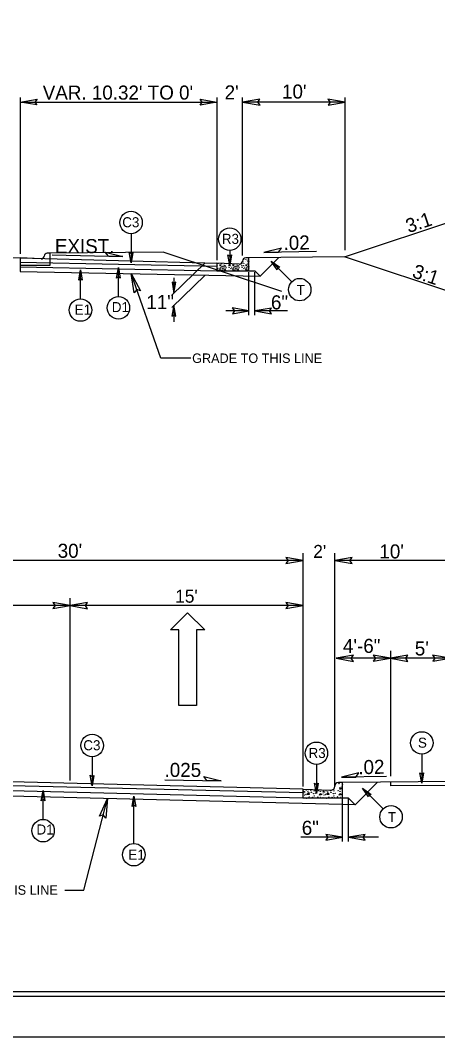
# Model space of a CAD drawing. Extents: x 958711 to 962106, y 831169 to 840840.
# Drawn here: x 959619 to 959850, y 836067 to 836630 of the extents above; entities that cross this region are included whole.
import ezdxf

# ---------------------------------------------------------------- set-up
doc = ezdxf.new("R2010")
doc.units = 0
for name, color, linetype in [('Old_Level_1', 7, 'Continuous'), ('Old_Level_11', 7, 'Continuous'), ('Old_Level_3', 7, 'Continuous'), ('Prop Dimension Text', 7, 'Continuous'), ('Prop Lane Arrow CELL', 7, 'Continuous'), ('Sheet Plot Border Inside CELL', 7, 'Continuous'), ('Sheet Plot Border Outside CELL', 7, 'Continuous'), ('Sheet Typical CELL', 7, 'Continuous'), ('Typical Curb CELL', 7, 'Continuous'), ('Typical ID Circle CELL', 7, 'Continuous'), ('Typical Terminator CELL', 7, 'Continuous'), ('Typical Text ID Circle CELL', 7, 'Continuous')]:
    doc.layers.add(name, color=color, linetype=linetype)

# ---------------------------------------------------------------- blocks, each defined once
blk = doc.blocks.new('Lane Arrow Through')
at = {"layer": 'Prop Lane Arrow CELL'}
for p, q in [((-3.15, 1.6), (-3.15, 3.1)), ((-3.15, 3.1), (0, 0)), ((-17.15, 1.6), (-3.15, 1.6)), ((-17.15, -1.7), (-17.15, 1.6)), ((0, 0), (-3.15, -3.2)), ((-3.15, -1.7), (-17.15, -1.7)), ((-3.15, -3.2), (-3.15, -1.7))]:
    blk.add_line(p, q, dxfattribs=at)

msp = doc.modelspace()

# ---------------------------------------------------------------- linework, layer by layer
at = {"layer": 'Old_Level_1'}
for p, q in [((959618.68, 836587.59), (959618.68, 836500.98)), ((959727.73, 836587.59), (959727.73, 836500.98)), ((959727.73, 836587.59), (959727.73, 836497.37)), ((959742.03, 836499.9), (959742.03, 836587.59)), ((959798.99, 836502.91), (959798.99, 836587.59)), ((959618.68, 836585.04), (959727.73, 836585.04)), ((959798.99, 836585.04), (959742.03, 836585.04)), ((959798.62, 836499.15), (959875.81, 836524.88)), ((959697.92, 836501.89), (959634.96, 836501.26)), ((959763.84, 836479.91), (959697.92, 836501.89)), ((959783.06, 836502.2), (959753.85, 836501.62)), ((959618.68, 836498.61), (959618.68, 836493.29)), ((959618.68, 836498.61), (959727.73, 836495.77)), ((959618.68, 836496.25), (959727.73, 836494.05)), ((959636.4, 836500.25), (959675.53, 836499.47)), ((959721.19, 836495.9), (959702.72, 836477.97)), ((959798.62, 836499.15), (959745.54, 836498.62)), ((959751.81, 836488.46), (959762.13, 836498.79)), ((959875.81, 836473.42), (959798.62, 836499.15)), ((959618.68, 836493.7), (959727.73, 836491.49)), ((959618.68, 836493.29), (959618.68, 836491.15)), ((959618.68, 836491.15), (959751.81, 836488.46)), ((959745.54, 836491.5), (959748.84, 836491.43)), ((959745.54, 836466.94), (959745.54, 836490.7)), ((959748.84, 836491.43), (959751.81, 836488.46)), ((959748.84, 836466.94), (959748.84, 836490.7)), ((959696.71, 836442.97), (959680.23, 836489.91)), ((959721.16, 836489.08), (959702.69, 836471.15)), ((959703.93, 836487.51), (959703.93, 836479.15)), ((959703.86, 836472.33), (959703.86, 836463.1)), ((959745.54, 836469.23), (959732.77, 836469.23)), ((959766.98, 836469.23), (959748.84, 836469.23)), ((959713.33, 836442.97), (959696.71, 836442.97)), ((959775.62, 836205.52), (959775.62, 836334.93)), ((959793.08, 836205.23), (959793.08, 836334.93)), ((959775.62, 836330.79), (959517.08, 836330.79)), ((959860.41, 836330.79), (959793.08, 836330.79)), ((959646.35, 836208.76), (959646.35, 836309.87)), ((959775.62, 836305.79), (959517.08, 836305.79)), ((959824.08, 836276.59), (959793.85, 836276.59)), ((959824.08, 836280.76), (959824.08, 836211.19)), ((959857.1, 836276.59), (959824.08, 836276.59)), ((959775.62, 836204.06), (959517.08, 836210.53)), ((959775.62, 836201.88), (959517.08, 836208.34)), ((959698.87, 836209.19), (959730.18, 836208.56)), ((959821.9, 836211.07), (959796.79, 836210.57)), ((959860.41, 836208.33), (959797.44, 836207.7)), ((959804.37, 836195.34), (959502.72, 836202.88)), ((959775.5, 836198.97), (959517.08, 836205.43)), ((959804.37, 836195.34), (959816.92, 836207.89)), ((959824.08, 836207.97), (959824.08, 836205.79)), ((959857.1, 836206.12), (959824.08, 836205.79)), ((959800.74, 836198.97), (959797.44, 836198.97)), ((959797.44, 836175.02), (959797.44, 836198.78)), ((959800.74, 836198.97), (959804.37, 836195.34)), ((959800.74, 836175.02), (959800.74, 836198.78)), ((959797.44, 836177.32), (959774.3, 836177.32)), ((959817.31, 836177.32), (959800.74, 836177.32))]:
    msp.add_line(p, q, dxfattribs=at)
msp.add_lwpolyline([(959518.68, 836501.33), (959618.68, 836498.61)], dxfattribs=at)
msp.add_arc((959745.22, 836495.03), 0.309, 0, 90, dxfattribs=at)
at = {"layer": 'Old_Level_11'}
for p, q in [((959667.53, 836499.62), (959665.8, 836501.88)), ((959665.8, 836501.88), (959675.53, 836499.47)), ((959763.58, 836504.03), (959753.85, 836501.62)), ((959753.85, 836501.62), (959761.85, 836501.78)), ((959761.85, 836501.78), (959763.58, 836504.03)), ((959675.53, 836499.47), (959667.53, 836499.62)), ((959722.18, 836208.72), (959720.45, 836210.98)), ((959720.45, 836210.98), (959730.18, 836208.56)), ((959730.18, 836208.56), (959722.18, 836208.72)), ((959806.52, 836212.98), (959796.79, 836210.57)), ((959796.79, 836210.57), (959804.79, 836210.73)), ((959804.79, 836210.73), (959806.52, 836212.98)), ((959653.99, 836147.94), (959667.01, 836198.78)), ((959643.38, 836147.94), (959653.99, 836147.94))]:
    msp.add_line(p, q, dxfattribs=at)
for points in [[(959751.64, 836586.69), (959742.03, 836585.04), (959751.7, 836583.32), (959750.47, 836585.04)], [(959789.39, 836583.38), (959798.99, 836585.04), (959789.33, 836586.75), (959790.55, 836585.04)], [(959681.92, 836479.31), (959680.23, 836489.91), (959685.44, 836480.45), (959683.23, 836481.13)], [(959766.02, 836329.13), (959775.62, 836330.79), (959765.96, 836332.5), (959767.19, 836330.79)], [(959802.69, 836332.44), (959793.08, 836330.79), (959802.75, 836329.07), (959801.52, 836330.79)], [(959636.75, 836304.13), (959646.35, 836305.79), (959636.69, 836307.5), (959637.92, 836305.79)], [(959655.96, 836307.44), (959646.35, 836305.79), (959656.02, 836304.07), (959654.79, 836305.79)], [(959766.02, 836304.13), (959775.62, 836305.79), (959765.96, 836307.5), (959767.19, 836305.79)], [(959803.46, 836278.25), (959793.85, 836276.59), (959803.52, 836274.88), (959802.29, 836276.59)], [(959814.48, 836274.94), (959824.08, 836276.59), (959814.42, 836278.3), (959815.65, 836276.59)], [(959833.69, 836278.25), (959824.08, 836276.59), (959833.75, 836274.88), (959832.52, 836276.59)], [(959847.5, 836274.94), (959857.1, 836276.59), (959847.44, 836278.3), (959848.67, 836276.59)], [(959662.62, 836188.98), (959667.01, 836198.78), (959666.19, 836188.01), (959664.71, 836189.78)]]:
    msp.add_lwpolyline(points, close=True, dxfattribs=at)
at = {"layer": 'Old_Level_3'}
for p, q in [((959630.21, 836498.03), (959618.68, 836498.61)), ((959618.68, 836498.61), (959618.68, 836494.62)), ((959630.21, 836498.03), (959630.21, 836498.03)), ((959634.96, 836501.26), (959633.59, 836501.26)), ((959635.25, 836497.94), (959635.25, 836500.97)), ((959635.25, 836494.62), (959635.25, 836497.94)), ((959740.13, 836495.16), (959727.73, 836495.77)), ((959727.73, 836495.77), (959727.73, 836491.5)), ((959741.95, 836496.26), (959741.79, 836496.3)), ((959741.83, 836496.42), (959741.95, 836496.26)), ((959745.22, 836498.62), (959743.75, 836498.62)), ((959745.54, 836495.06), (959745.54, 836498.32)), ((959618.68, 836494.62), (959635.25, 836494.62)), ((959727.73, 836491.5), (959745.54, 836491.5)), ((959729.09, 836494.78), (959729.71, 836494.81)), ((959729.71, 836494.18), (959729.09, 836494.78)), ((959729.31, 836492.6), (959729.12, 836491.94)), ((959729.12, 836491.94), (959729.81, 836491.91)), ((959729.81, 836491.91), (959729.31, 836492.6)), ((959729.71, 836494.81), (959729.71, 836494.18)), ((959731.52, 836494.12), (959732.41, 836494.37)), ((959732.31, 836493.85), (959731.52, 836494.12)), ((959732.24, 836492.27), (959731.65, 836491.84)), ((959731.65, 836491.84), (959732.61, 836491.62)), ((959732.61, 836491.62), (959732.24, 836492.27)), ((959732.41, 836494.37), (959732.31, 836493.85)), ((959736.31, 836494.78), (959736.94, 836494.81)), ((959736.94, 836494.18), (959736.31, 836494.78)), ((959736.54, 836492.6), (959736.35, 836491.94)), ((959736.35, 836491.94), (959737.03, 836491.91)), ((959737.03, 836491.91), (959736.54, 836492.6)), ((959736.94, 836494.81), (959736.94, 836494.18)), ((959738.75, 836494.12), (959739.63, 836494.37)), ((959739.54, 836493.85), (959738.75, 836494.12)), ((959739.48, 836492.27), (959738.88, 836491.84)), ((959738.88, 836491.84), (959739.84, 836491.62)), ((959739.84, 836491.62), (959739.48, 836492.27)), ((959739.63, 836494.37), (959739.54, 836493.85)), ((959740.13, 836495.16), (959740.13, 836495.16)), ((959743.54, 836494.78), (959744.17, 836494.81)), ((959744.17, 836494.18), (959743.54, 836494.78)), ((959743.76, 836492.6), (959743.58, 836491.94)), ((959743.58, 836491.94), (959744.26, 836491.91)), ((959744.26, 836491.91), (959743.76, 836492.6)), ((959744.17, 836494.81), (959744.17, 836494.18)), ((959745.54, 836491.5), (959745.54, 836495.06))]:
    msp.add_line(p, q, dxfattribs=at)
for centre in [(959742.34, 836496.33), (959742.38, 836497.72), (959743.4, 836496.86), (959743.57, 836497.85), (959744.49, 836497.45), (959744.66, 836496.66), (959745.47, 836496.76), (959727.96, 836494.28), (959728.25, 836495.47), (959728.32, 836492.7), (959728.48, 836493.29), (959729.34, 836493.65), (959729.61, 836493.06), (959730.17, 836493.55), (959730.33, 836495.27), (959730.33, 836491.91), (959730.8, 836492.83), (959730.89, 836491.64), (959730.92, 836493.98), (959731.12, 836493.03), (959731.22, 836492.47), (959731.68, 836494.61), (959732.24, 836493.03), (959732.94, 836493.32), (959733.23, 836494.78), (959733.96, 836492.37), (959734.39, 836494.35), (959734.42, 836493.49), (959734.52, 836493.2), (959734.69, 836492.21), (959735.18, 836494.28), (959735.55, 836492.7), (959735.71, 836493.29), (959736.57, 836493.65), (959736.84, 836493.06), (959737.4, 836493.55), (959737.56, 836491.91), (959738.03, 836492.83), (959738.12, 836491.64), (959738.15, 836493.98), (959738.35, 836493.03), (959738.45, 836492.47), (959738.91, 836494.61), (959739.47, 836493.03), (959740.16, 836493.32), (959740.46, 836494.78), (959741.19, 836492.37), (959741.52, 836495.44), (959741.62, 836494.35), (959741.65, 836493.49), (959741.75, 836493.2), (959741.91, 836492.21), (959742.41, 836494.28), (959742.71, 836495.47), (959742.77, 836492.7), (959742.94, 836493.29), (959743.8, 836493.65), (959744.06, 836493.06), (959744.62, 836493.55), (959744.79, 836495.27), (959744.79, 836491.91), (959745.25, 836492.83), (959745.34, 836491.64), (959745.38, 836493.98)]:
    msp.add_circle(centre, 0.0464, dxfattribs=at)
for centre, radius, start, end in [((959630.3, 836499.67), 1.64, 267.1376, 358.9266), ((959633.59, 836499.6), 1.66, 90, 178.9266), ((959634.96, 836500.97), 0.287, 0, 90), ((959740.22, 836496.91), 1.76, 267.1376, 358.9266), ((959743.75, 836496.84), 1.78, 90, 178.9266), ((959745.22, 836498.31), 0.309, 0, 90), ((959745.34, 836498.54), 0.0464, 169.6531, 280.3469), ((959734.29, 836495.44), 0.0464, 164.1199, 10.1626), ((959737.56, 836495.27), 0.0464, 162.062, 12.2205), ((959745.57, 836493.03), 0.0464, 150.4173, 209.5827)]:
    msp.add_arc(centre, radius, start, end, dxfattribs=at)
at = {"layer": 'Sheet Plot Border Inside CELL'}
msp.add_lwpolyline([(960390.3, 837144.29), (958723.8, 837144.29), (958723.8, 836089.19), (960390.3, 836089.19)], close=True, dxfattribs=at)
at = {"layer": 'Sheet Plot Border Outside CELL'}
msp.add_lwpolyline([(960394.8, 837166.74), (958710.8, 837166.74), (958710.8, 836066.74), (960394.8, 836066.74)], close=True, dxfattribs=at)
at = {"layer": 'Sheet Typical CELL'}
msp.add_lwpolyline([(960377.8, 837141.74), (958877.8, 837141.74), (958877.8, 836091.74), (960377.8, 836091.74)], close=True, dxfattribs=at)
at = {"layer": 'Typical Curb CELL'}
for p, q in [((959775.62, 836198.97), (959775.62, 836204.06)), ((959775.62, 836204.06), (959790.9, 836203.43)), ((959793.08, 836205.51), (959793.08, 836205.61)), ((959797.44, 836207.7), (959795.17, 836207.7)), ((959795.78, 836204.79), (959795.92, 836204)), ((959797.12, 836204.4), (959795.78, 836204.79)), ((959795.92, 836204), (959797.12, 836204.4)), ((959797.44, 836198.97), (959797.44, 836207.7)), ((959797.44, 836198.97), (959775.62, 836198.97)), ((959777.9, 836201.06), (959778.65, 836202.11)), ((959778.95, 836201.12), (959777.9, 836201.06)), ((959778.65, 836202.11), (959778.95, 836201.12)), ((959784.58, 836200.62), (959785.12, 836201.62)), ((959786.02, 836200.96), (959784.58, 836200.62)), ((959785.12, 836201.62), (959786.02, 836200.96)), ((959788.81, 836201.06), (959789.55, 836202.11)), ((959789.85, 836201.12), (959788.81, 836201.06)), ((959789.55, 836202.11), (959789.85, 836201.12)), ((959795.48, 836200.62), (959796.02, 836201.62)), ((959796.92, 836200.96), (959795.48, 836200.62)), ((959796.02, 836201.62), (959796.92, 836200.96))]:
    msp.add_line(p, q, dxfattribs=at)
for centre, radius in [((959775.92, 836202.76), 0.07), ((959777.35, 836203.55), 0.07), ((959778.2, 836202.81), 0.07), ((959778.6, 836203.7), 0.07), ((959779.89, 836203.15), 0.07), ((959781.69, 836203.01), 0.07), ((959781.84, 836203.45), 0.07), ((959784.08, 836203.2), 0.07), ((959785.13, 836202.76), 0.07), ((959786.82, 836202.76), 0.07), ((959788.26, 836203.28), 0.07), ((959789.1, 836202.81), 0.07), ((959790.8, 836203.15), 0.07), ((959792.59, 836203.01), 0.07), ((959792.74, 836203.45), 0.07), ((959793.08, 836205.61), 0.0106), ((959794.98, 836203.2), 0.07), ((959795.43, 836207.04), 0.07), ((959796.03, 836202.76), 0.07), ((959796.88, 836205.14), 0.07), ((959797.33, 836206.74), 0.07), ((959797.44, 836207.7), 0.0106), ((959775.62, 836198.97), 0.0106), ((959775.72, 836199.22), 0.07), ((959775.77, 836201.91), 0.07), ((959776.27, 836200.67), 0.07), ((959776.41, 836202.46), 0.07), ((959777.1, 836201.07), 0.07), ((959777.55, 836199.02), 0.07), ((959778.95, 836199.62), 0.07), ((959780.14, 836202.26), 0.07), ((959780.74, 836199.42), 0.07), ((959781.44, 836201.51), 0.07), ((959781.74, 836200.17), 0.07), ((959782.24, 836199.17), 0.07), ((959782.54, 836201.76), 0.07), ((959783.78, 836199.72), 0.07), ((959785.28, 836199.37), 0.07), ((959786.62, 836199.22), 0.07), ((959786.67, 836201.91), 0.07), ((959787.17, 836200.67), 0.07), ((959787.31, 836202.46), 0.07), ((959788.01, 836201.07), 0.07), ((959788.46, 836199.02), 0.07), ((959789.85, 836199.62), 0.07), ((959791.05, 836202.26), 0.07), ((959791.64, 836199.42), 0.07), ((959792.34, 836201.51), 0.07), ((959792.64, 836200.17), 0.07), ((959793.14, 836199.17), 0.07), ((959793.44, 836201.76), 0.07), ((959794.68, 836199.72), 0.07), ((959796.18, 836199.37), 0.07), ((959797.44, 836198.97), 0.0106)]:
    msp.add_circle(centre, radius, dxfattribs=at)
for centre, start, end in [((959790.99, 836205.51), 267.6155, 0), ((959795.17, 836205.61), 90, 180)]:
    msp.add_arc(centre, 2.09, start, end, dxfattribs=at)
at = {"layer": 'Typical ID Circle CELL'}
for p, q in [((959680.11, 836512.03), (959680.11, 836495.94)), ((959734.85, 836502.82), (959734.85, 836494.52)), ((959769.27, 836485.43), (959757.89, 836496.8)), ((959652.04, 836475.94), (959652.04, 836492.03)), ((959673.11, 836477.16), (959673.11, 836493.25)), ((959658.51, 836221.99), (959658.51, 836205.9)), ((959841.44, 836223.41), (959841.44, 836207.32)), ((959782.95, 836217.69), (959782.95, 836201.6)), ((959631.28, 836187.21), (959631.28, 836203.3)), ((959819.92, 836193.11), (959808.55, 836204.49)), ((959681.66, 836173.89), (959681.66, 836200.18))]:
    msp.add_line(p, q, dxfattribs=at)
for centre in [(959680.11, 836518.25), (959734.85, 836509.04), (959773.67, 836481.02), (959652.04, 836469.72), (959673.11, 836470.93), (959658.51, 836228.21), (959841.44, 836229.63), (959782.95, 836223.91), (959824.33, 836188.71), (959631.28, 836180.99), (959681.66, 836167.67)]:
    msp.add_circle(centre, 6.23, dxfattribs=at)
at = {"layer": 'Typical Terminator CELL'}
for points in [[(959627.9, 836583.45), (959618.68, 836585.04), (959627.95, 836586.68), (959626.77, 836585.04)], [(959718.51, 836586.63), (959727.73, 836585.04), (959718.46, 836583.4), (959719.64, 836585.04)], [(959681.1, 836501.7), (959680.11, 836495.94), (959679.09, 836501.74), (959680.11, 836501)], [(959735.84, 836500.28), (959734.85, 836494.52), (959733.82, 836500.31), (959734.85, 836499.58)], [(959761.26, 836492.02), (959757.89, 836496.8), (959762.71, 836493.43), (959761.47, 836493.22)], [(959651.05, 836486.26), (959652.04, 836492.03), (959653.07, 836486.23), (959652.04, 836486.97)], [(959672.12, 836487.48), (959673.11, 836493.25), (959674.14, 836487.45), (959673.11, 836488.19)], [(959702.88, 836485.22), (959703.93, 836479.15), (959705.01, 836485.25), (959703.93, 836484.48)], [(959704.91, 836466.26), (959703.86, 836472.33), (959702.79, 836466.23), (959703.86, 836467)], [(959736.31, 836467.65), (959745.54, 836469.23), (959736.26, 836470.87), (959737.44, 836469.23)], [(959758.06, 836470.82), (959748.84, 836469.23), (959758.11, 836467.59), (959756.93, 836469.23)], [(959659.5, 836211.66), (959658.51, 836205.9), (959657.48, 836211.7), (959658.51, 836210.96)], [(959842.43, 836213.09), (959841.44, 836207.32), (959840.41, 836213.12), (959841.44, 836212.38)], [(959630.29, 836197.53), (959631.28, 836203.3), (959632.31, 836197.5), (959631.28, 836198.24)], [(959783.94, 836207.36), (959782.95, 836201.6), (959781.92, 836207.39), (959782.95, 836206.66)], [(959811.92, 836199.71), (959808.55, 836204.49), (959813.37, 836201.11), (959812.13, 836200.91)], [(959680.67, 836194.41), (959681.66, 836200.18), (959682.68, 836194.38), (959681.66, 836195.12)], [(959788.22, 836175.73), (959797.44, 836177.32), (959788.17, 836178.95), (959789.35, 836177.32)], [(959809.97, 836178.9), (959800.74, 836177.32), (959810.02, 836175.68), (959808.84, 836177.32)]]:
    msp.add_lwpolyline(points, close=True, dxfattribs=at)

# ---------------------------------------------------------------- block references
at = {"layer": 'Old_Level_1', "xscale": 3, "yscale": 3, "rotation": 89.99999999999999}
msp.add_blockref('Lane Arrow Through', (959711.36, 836301.87), dxfattribs=at)

# ---------------------------------------------------------------- texts
at = {"layer": 'Old_Level_1'}
for s, height, p in [('GRADE TO THIS LINE', 5.2473, (959714, 836440.38)), ("2'", 7.182, (959781.2, 836332.29)), ("15'", 7.182, (959704.59, 836307.41)), ('GRADE TO THIS LINE', 5.2473, (959567.31, 836145.45))]:
    msp.add_text(s, height=height, dxfattribs=at).set_placement(p)
at = {"layer": 'Old_Level_11'}
msp.add_text('11"', height=7.801, dxfattribs=at).set_placement((959688.6, 836470.24))
at = {"layer": 'Old_Level_3'}
for s, p in [("2'", (959732.03, 836586.5)), ("10'", (959763.87, 836586.99)), ("30'", (959639.41, 836332.31)), ("10'", (959817.88, 836331.96)), ('4\'-6"', (959797.67, 836279.56)), ("5'", (959837.54, 836278.15))]:
    msp.add_text(s, height=7.801, dxfattribs=at).set_placement(p)
for rotation, p in [(18.4384, (959834.03, 836512.31)), (341.5616, (959835.62, 836487.98))]:
    msp.add_text('3:1', height=7.801, rotation=rotation, dxfattribs=at).set_placement(p)
at = {"layer": 'Prop Dimension Text'}
for s, height, rotation, p in [("VAR. 10.32' TO 0'", 7.8009, 0, (959631.12, 836586.42)), ('EXIST.', 7.801, 360, (959637.85, 836501.27)), ('.02', 7.801, 1.1839, (959764.79, 836503.04)), ('6"', 7.801, 0, (959757.72, 836470.08)), ('.02', 7.801, 1.1839, (959806.27, 836212.26)), ('.025', 7.801, 360, (959698.69, 836210.77)), ('6"', 7.801, 0, (959774.81, 836178.69))]:
    msp.add_text(s, height=height, rotation=rotation, dxfattribs=at).set_placement(p)
at = {"layer": 'Typical Text ID Circle CELL'}
for s, height, p in [('C3', 5.572, (959675.22, 836515.62)), ('R3', 5.572, (959730.47, 836506.41)), ('T', 5.57, (959771.96, 836478.05)), ('D1', 5.572, (959669.43, 836468.56)), ('E1', 5.572, (959648.83, 836467.16)), ('C3', 5.572, (959653.62, 836225.58)), ('S', 5.57, (959839.27, 836227)), ('R3', 5.572, (959778.57, 836221.28)), ('T', 5.57, (959822.62, 836185.73)), ('D1', 5.572, (959627.64, 836178.85)), ('E1', 5.572, (959678.63, 836164.92))]:
    msp.add_text(s, height=height, dxfattribs=at).set_placement(p)

doc.saveas('drawing.dxf')
